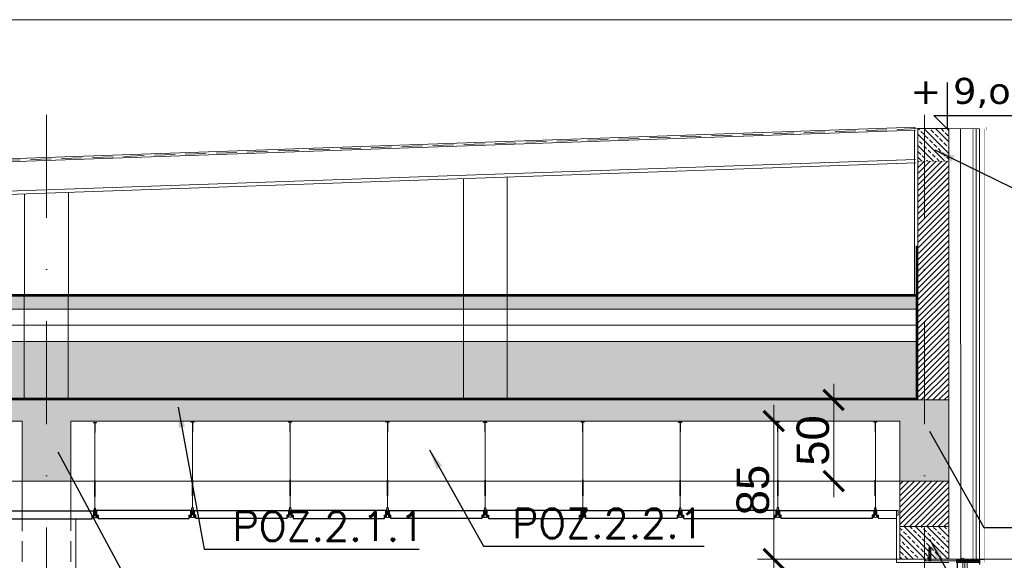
# Model space of a CAD drawing. Extents: x 4615668 to 9294084, y 5325188 to 10688993.
# Tile 298 of 656: x 4638927 to 4639533, y 5327784 to 5328117. Entities that reach past the tile are written whole.
import ezdxf
from ezdxf.lldxf.tags import DXFTag

# ---------------------------------------------------------------- set-up
doc = ezdxf.new("R2010")
doc.units = 0
doc.header["$MEASUREMENT"] = 0
for name, pattern in [('1', [0]), ('ACAD_DOTTED', [0.5, 0.25, -0.25]), ('ACAD_ISO03W100', [30, 12, -18]), ('DASHDOT', [25.4, 12.7, -6.35, 0, -6.35]), ('DASHED', [19.05, 12.7, -6.35]), ('HIDDEN', [0.375, 0.25, -0.125])]:
    doc.linetypes.add(name, pattern=pattern)
for name, color, linetype, lineweight in [('.kotwy', 6, 'Continuous', 5), ('00_przerywana', 10, 'ACAD_ISO03W100', 5), ('A_widok', 8, 'Continuous', 0), ('A_wymiary', 152, 'Continuous', 5), ('ATH 2-0', 40, 'Continuous', 5), ('ATH 3-0', 102, 'Continuous', 5), ('ATH Al', 5, 'Continuous', 5), ('ATH Axis', 102, 'DASHDOT', 5), ('ATH Hidden', 102, 'HIDDEN', 5), ('hatch', 253, 'Continuous', 0), ('K-OPISY', 252, 'Continuous', 15), ('ocieplenie', 214, 'Continuous', 13), ('Osie', 175, 'DASHDOT', 9), ('sciany - mur', 1, 'Continuous', 30), ('szkic', 9, '1', 5), ('tynk', 252, 'Continuous', 5), ('wieszaki suf.p.', 253, 'Continuous', 5)]:
    doc.layers.add(name, color=color, linetype=linetype, lineweight=lineweight)
for name, color, linetype in [('_', 7, 'Continuous'), ('CrossSectionsProfils', 7, 'Continuous'), ('DIM', 7, 'Continuous'), ('K_WIDOK', 8, 'Continuous'), ('sciany', 1, 'Continuous'), ('strop podw.', 3, 'Continuous'), ('sufit_pod', 90, 'Continuous')]:
    doc.layers.add(name, color=color, linetype=linetype)
doc.styles.add('Arial Narrow 20', font='arial.ttf', dxfattribs={"height": 20})
doc.styles.add('janusz', font='txt', dxfattribs={"height": 10})
doc.styles.add('Simplex', font='simplex.shx')
doc.linetypes.add('BATTING', pattern='A,0.00254,-2.54,[134,ltypeshp.shx,S=2.54,R=0,X=-2.54,Y=0],-5.08,[134,ltypeshp.shx,S=2.54,R=180,X=2.54,Y=0],-2.54', length=10.16254)
tags = doc.linetypes.add('DASH', pattern=[15, 10, -5]).pattern_tags.tags
tags[6:7] = [DXFTag(74, 4), DXFTag(75, 0), DXFTag(340, '0'), DXFTag(46, 0.0), DXFTag(50, 0.0), DXFTag(44, 0.0), DXFTag(45, 0.0)]
tags[4:5] = [DXFTag(74, 4), DXFTag(75, 0), DXFTag(340, '0'), DXFTag(46, 0.0), DXFTag(50, 0.0), DXFTag(44, 0.0), DXFTag(45, 0.0)]
doc.dimstyles.new('1do100 ok', dxfattribs={"dimscale": 0.5, "dimtxt": 12, "dimasz": 25, "dimexe": 20, "dimexo": 0, "dimgap": 5, "dimtad": 1, "dimdec": 0, "dimzin": 9, "dimtxsty": 'Arial Narrow 20', "dimblk": 'ARCHTICK', "dimcen": 3, "dimdle": 20, "dimclrd": 256, "dimclre": 256, "dimclrt": 256, "dimadec": 0, "dimazin": 2, "dimtfac": 1, "dimtdec": 0, "dimtix": 1, "dimtmove": 2, "dimatfit": 3, "dimldrblk": 'NONE', "dimfxl": 0, "dimtvp": 1, "dimtolj": 1, "dimtzin": 0, "dimlwd": 5, "dimlwe": 5, "dimarcsym": 0})
doc.dimstyles.new('1do50', dxfattribs={"dimscale": 5, "dimtxt": 2.5, "dimasz": 2.5, "dimexe": 2.5, "dimexo": 0.5, "dimgap": 1, "dimtad": 1, "dimdec": 1, "dimrnd": 0.5, "dimzin": 12, "dimdsep": 46, "dimtxsty": 'Simplex', "dimblk": 'OBLIQUE', "dimcen": 0.5, "dimdle": 2.5, "dimclrd": 256, "dimclre": 256, "dimclrt": 256, "dimadec": 1, "dimazin": 3, "dimtfac": 1, "dimtdec": 1, "dimtix": 1, "dimtmove": 0, "dimatfit": 3, "dimfxl": 0, "dimtolj": 1, "dimtzin": 0, "dimarcsym": 0})
pattern_1 = [(45, (-17043.35, -5502.5394), (-1.767766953, 1.767766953), [])]
pattern_2 = [(135, (-16483.3524, -5502.49), (-3.535533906, -3.535533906), []), (135, (-16483.3524, -5498.9546), (-3.535533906, -3.535533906), [2.5, -1.25])]

# ---------------------------------------------------------------- blocks, each defined once
blk = doc.blocks.new('hhhthty')
at = {"layer": '.kotwy'}
for points in [[(4665109.1, 5319569.8), (4665109.1, 5319579.8), (4665364.9, 5319579.8), (4665364.9, 5319569.8)], [(4665304.3, 5319369.8), (4665352.6, 5319369.8), (4665352.6, 5319569.8), (4665366.9, 5319569.8), (4665366.9, 5319569.8), (4665304.3, 5319569.8)], [(4665306.5, 5319369.8), (4665339.6, 5319369.8), (4665339.6, 5319569.8), (4665306.5, 5319569.8)], [(4665352.6, 5319569.8), (4665366.9, 5319569.8), (4665366.9, 5319369.8), (4665352.6, 5319369.8)]]:
    blk.add_lwpolyline(points, close=True, dxfattribs=at)
at = {"layer": '00_przerywana', "ltscale": 0.1}
for points in [[(4665310.3, 5319413.6), (4665310.3, 5319418.6), (4665310.5, 5319418.8), (4665310.3, 5319419.1), (4665310.3, 5319424, 0.414214), (4665309.3, 5319425), (4665306.8, 5319425), (4665306.8, 5319424.3, -0.414214), (4665306.5, 5319424), (4665304.6, 5319424, -0.414214), (4665304.3, 5319424.3), (4665304.3, 5319439.4, -0.965698), (4665306.3, 5319439.5), (4665306.8, 5319432.3, 0.393916), (4665307.3, 5319431.8), (4665323.2, 5319431.8, -0.414214), (4665324.2, 5319430.8), (4665324.2, 5319424.6, -0.267949), (4665324.1, 5319424.5, 0.767327), (4665324.2, 5319424.1), (4665327, 5319424.1), (4665327.1, 5319424.5, -0.466308), (4665327.5, 5319424.7), (4665329, 5319423.8), (4665329.5, 5319423.8, -0.414214), (4665329.7, 5319423.6), (4665329.7, 5319423, -0.349216), (4665329.3, 5319422.5), (4665322.5, 5319421, -0.056784), (4665322.1, 5319420.9), (4665317.3, 5319420.9, -0.267949), (4665316.9, 5319421.2), (4665316.3, 5319422.2, -0.57735), (4665316.8, 5319422.9), (4665320.2, 5319422.9, 0.414214), (4665321.7, 5319424.4), (4665321.7, 5319428.8, 0.399552), (4665321.2, 5319429.3), (4665307.3, 5319430, 0.429029), (4665306.8, 5319429.5), (4665306.8, 5319428, 0.414214), (4665307.3, 5319427.5), (4665309.3, 5319427.5, -0.414214), (4665312.8, 5319424), (4665312.8, 5319413.6, -0.414214), (4665309.3, 5319410.1), (4665307.3, 5319410.1, 0.414214), (4665306.8, 5319409.6), (4665306.8, 5319408.1, 0.429029), (4665307.3, 5319407.6), (4665321.2, 5319408.3, 0.399552), (4665321.7, 5319408.8), (4665321.7, 5319413.2, 0.414214), (4665320.2, 5319414.7), (4665316.8, 5319414.7, -0.57735), (4665316.3, 5319415.5), (4665316.9, 5319416.5, -0.267949), (4665317.3, 5319416.7), (4665322.1, 5319416.7, -0.056784), (4665322.5, 5319416.7), (4665329.3, 5319415.1, -0.349216), (4665329.7, 5319414.6), (4665329.7, 5319414, -0.414214), (4665329.5, 5319413.8), (4665329, 5319413.8), (4665327.5, 5319412.9, -0.466308), (4665327.1, 5319413.1), (4665327, 5319413.5), (4665324.2, 5319413.5, 0.767327), (4665324.1, 5319413.1, -0.267949), (4665324.2, 5319413), (4665324.2, 5319406.8, -0.414214), (4665323.2, 5319405.8), (4665307.3, 5319405.8, 0.393916), (4665306.8, 5319405.3), (4665306.3, 5319398.1, -0.965698), (4665304.3, 5319398.2), (4665304.3, 5319413.3, -0.414214), (4665304.6, 5319413.6), (4665306.5, 5319413.6, -0.414214), (4665306.8, 5319413.3), (4665306.8, 5319412.6), (4665309.3, 5319412.6, 0.414214)], [(4665326.7, 5319413.3), (4665326.7, 5319408.8, 0.414214), (4665327.2, 5319408.3), (4665329.7, 5319408.3, 0.414214), (4665330.2, 5319408.8), (4665330.2, 5319428.8, 0.414214), (4665329.7, 5319429.3), (4665327.2, 5319429.3, 0.414214), (4665326.7, 5319428.8), (4665326.7, 5319424.3, -0.414214), (4665326.4, 5319424), (4665324.5, 5319424, -0.414214), (4665324.2, 5319424.3), (4665324.2, 5319440, -0.968288), (4665326.2, 5319440.1), (4665326.7, 5319432.3, 0.395463), (4665327.2, 5319431.8), (4665339.1, 5319431.8, 0.414214), (4665339.6, 5319432.3), (4665339.6, 5319435.8, -0.228878), (4665342, 5319440.9, -0.169286), (4665342.3, 5319441), (4665342.8, 5319441, -0.267949), (4665343.2, 5319440.7), (4665344, 5319439.4, -0.347025), (4665343.8, 5319438.2, 2.509846), (4665348.3, 5319438.2, -0.347025), (4665348.2, 5319439.4), (4665348.9, 5319440.7, -0.267949), (4665349.4, 5319441), (4665349.8, 5319441, -0.169286), (4665350.1, 5319440.9, -0.228878), (4665352.6, 5319435.8), (4665352.6, 5319432.3, 0.414214), (4665353.1, 5319431.8), (4665357, 5319431.8), (4665357.3, 5319431.5), (4665357.5, 5319431.8), (4665365.6, 5319431.8, -1), (4665365.6, 5319429.3), (4665365.2, 5319429.3, 0.414214), (4665364.9, 5319429), (4665364.9, 5319408.6, 0.414214), (4665365.2, 5319408.3), (4665365.6, 5319408.3, -1), (4665365.6, 5319405.8), (4665357.5, 5319405.8), (4665357.3, 5319406), (4665357, 5319405.8), (4665353.1, 5319405.8, 0.414214), (4665352.6, 5319405.3), (4665352.6, 5319401.8, -0.228878), (4665350.1, 5319396.7, -0.169286), (4665349.8, 5319396.6), (4665349.4, 5319396.6, -0.267949), (4665348.9, 5319396.8), (4665348.2, 5319398.2, -0.347025), (4665348.3, 5319399.4, 2.509846), (4665343.8, 5319399.4, -0.347025), (4665344, 5319398.2), (4665343.2, 5319396.8, -0.267949), (4665342.8, 5319396.6), (4665342.3, 5319396.6, -0.169286), (4665342, 5319396.7, -0.228878), (4665339.6, 5319401.8), (4665339.6, 5319405.3, 0.414214), (4665339.1, 5319405.8), (4665327.2, 5319405.8, 0.395463), (4665326.7, 5319405.3), (4665326.2, 5319397.5, -0.968288), (4665324.2, 5319397.6), (4665324.2, 5319413.3, -0.414214), (4665324.5, 5319413.6), (4665326.4, 5319413.6, -0.414214)], [(4665334.4, 5319429), (4665334.4, 5319427.5, 0.414214), (4665334.9, 5319427), (4665335.9, 5319427, 0.414214), (4665336.4, 5319427.5), (4665336.4, 5319429.1, -0.414214), (4665336.6, 5319429.3), (4665362.2, 5319429.3, -0.414214), (4665362.4, 5319429.1), (4665362.4, 5319408.5, -0.414214), (4665362.2, 5319408.3), (4665336.6, 5319408.3, -0.414214), (4665336.4, 5319408.5), (4665336.4, 5319410.3, 0.414214), (4665335.9, 5319410.8), (4665334.9, 5319410.8, 0.414214), (4665334.4, 5319410.3), (4665334.4, 5319408.6, -0.414214), (4665334.1, 5319408.3), (4665333, 5319408.3, -0.414214), (4665332.7, 5319408.6), (4665332.7, 5319429, -0.414214), (4665333, 5319429.3), (4665334.1, 5319429.3, -0.414214)]]:
    blk.add_lwpolyline(points, format="xyb", close=True, dxfattribs=at)
blk = doc.blocks.new('*U5294')
at = {"color": 0, "linetype": 'ByBlock', "lineweight": -2}
blk.add_lwpolyline([(-4, 0), (83.2, 0)], dxfattribs=at)
blk = doc.blocks.new('*U5293')
at = {"color": 0, "linetype": 'ByBlock', "lineweight": -2}
for p, q in [((-9.2, -5.9), (-9.2, 5.8)), ((0, 5.8), (0, -5.9)), ((1, 5.8), (1, -5.9)), ((25.8, 5.7), (20.5, 5.7)), ((20.5, 5.7), (25.8, 5.7)), ((25.9, 5.2), (20.5, 5.2)), ((20.5, 3.6), (24.9, 3.6)), ((25.5, 0.6), (20.5, 0.6)), ((20.5, 0.1), (25.6, 0.1)), ((25.9, 5.8), (24.9, 5.8)), ((25.5, -0.6), (25.5, 0.6)), ((25.9, 4.8), (25.6, 4.8)), ((25.6, 1.5), (30.4, 1.5)), ((25.6, 1.5), (25.6, 1.4)), ((26, 5.3), (25.9, 5.2)), ((25.9, 5.2), (25.9, 4.8)), ((26, 5.7), (34.2, 5.7)), ((26.5, 5.2), (28.4, 5.2)), ((34, 5), (28.4, 5)), ((30.4, 1.4), (30.4, -1.4)), ((60, 5.9), (60, 5.4)), ((60, 5.2), (60, -5.2)), ((60, 5.2), (60, -5.2)), ((61.5, 5.9), (61.5, -5.9)), ((61.5, -5), (61.5, 5)), ((67, -6), (67, 6)), ((69.4, 6), (69.4, -6)), ((25.6, -0.1), (20.5, -0.1)), ((20.5, -3.6), (24.9, -3.6)), ((25.9, -5.2), (20.5, -5.2)), ((25.8, -5.7), (20.5, -5.7)), ((20.5, -5.7), (25.8, -5.7)), ((24.9, -5.8), (25.9, -5.8)), ((25.6, -1.5), (25.6, -1.4)), ((25.6, -1.5), (30.4, -1.5)), ((25.9, -4.8), (25.9, -5.2)), ((26, -5.3), (25.9, -5.2)), ((26, -5.7), (34.2, -5.7)), ((26.5, -5.2), (28.4, -5.2)), ((34, -5), (28.4, -5)), ((30.4, -1.4), (30.4, -1.4)), ((40.3, -5.9), (33.4, -5.9)), ((60, -5.4), (60, -5.9))]:
    blk.add_line(p, q, dxfattribs=at)
blk.add_lwpolyline([(61.5, 5), (61.5, 5.9), (61.5, 5.9), (60, 5.2), (55.7, 5.2), (55.7, 5.4), (60, 5.4), (60, 5.9, 0.41428), (60, 5.9), (33.4, 5.9), (32.9, 5.9), (24.9, 5.9), (24.9, 5.8), (20.5, 5.8), (20.5, 5.8), (-9.2, 5.8), (-9.2, -5.9), (20.5, -5.9), (20.5, -5.8), (24.9, -5.8), (24.9, -5.9), (32.9, -5.9), (33.4, -5.9), (60, -5.9, 0.41428), (60, -5.9), (60, -5.4), (55.7, -5.4), (55.7, -5.2), (60, -5.2), (61.5, -5.9), (61.5, -5.9), (61.5, -5), (63.8, -5.6), (67, -6), (69.4, -6), (70, -5.4), (70, 5.4), (69.4, 6), (67, 6), (63.8, 5.6)], format="xyb", close=True, dxfattribs=at)
for points in [[(2.8, 1.1, 0.426423), (10.8, 0, 0.426423), (2.8, -1.2, 0.426423)], [(25.6, 0.3, 0.39899), (25.5, 0.5), (20.5, 0.5)], [(20.5, 0.4), (25.5, 0.4, -0.3994), (25.6, 0.3, -0.3994)], [(32.9, 5.9, -0.092971), (34.2, 5.7), (34, 5, -0.505441), (34.2, 4.3, -0.219805), (30.6, 2.5, 0.415953), (30.4, 2.3), (30.4, 1.4), (25.6, 1.4), (25.6, -1.4), (30.4, -1.4)], [(26.3, 5.2, -0.483463), (26.3, 5.2, -0.128361), (26.2, 5.2, -0.192842), (25.8, 5.6, -0.093005), (25.8, 5.7, -0.493116), (25.9, 5.8, -0.178245), (26.1, 5.7, -0.13233), (26.3, 5.3, 0.012311), (26.3, 5.2, -0.177222), (26.3, 5.1, -0.18332), (25.9, 5), (25.6, 5), (25.6, 4.3), (34.2, 4.3)], [(25.6, 4.3), (28.4, 5.2, 0.029858), (26.1, 5.7, 0.029858)], [(25.9, 4.8, 0.176131), (26.4, 4.9, 0.217997), (26.5, 5.1), (26.5, 5.2, 0.276993), (26.3, 5.3, 0.276993)], [(55.7, 5.2, -0.596676), (52.2, 5.2), (43.1, 5.2, -0.40497), (39.7, 4.6, -0.262062), (39.3, 5.2, -0.313147), (39.7, 5.7, -0.12853), (43, 5.4), (52.3, 5.4, -0.247811), (55.7, 5.4, -0.247811)], [(25.6, -0.3, -0.3994), (25.5, -0.4), (20.5, -0.4)], [(20.5, -0.6), (25.5, -0.6, 0.217914), (25.6, -0.3, -0.39899), (25.5, -0.5), (20.5, -0.5)], [(26.1, -5.7, 0.13233), (26.3, -5.3, -0.012311), (26.3, -5.2, 0.483463), (26.3, -5.2, 0.128361), (26.2, -5.2, 0.192842), (25.8, -5.6, 0.093005), (25.8, -5.7, 0.493116), (25.9, -5.8, 0.178245), (26.1, -5.7, 0.029858), (28.4, -5.2), (25.6, -4.3)], [(34.2, -4.3), (25.6, -4.3), (25.6, -5), (25.9, -5, -0.18332), (26.3, -5.1, -0.177222), (26.3, -5.2, -0.177222)], [(26.3, -5.3, 0.276993), (26.5, -5.2), (26.5, -5.1, 0.217997), (26.4, -4.9, 0.176131), (25.9, -4.8), (25.6, -4.8)], [(30.4, -1.4), (30.4, -2.3, 0.415953), (30.6, -2.5, -0.219805), (34.2, -4.3, -0.505441), (34, -5), (34.2, -5.7, -0.092971), (32.9, -5.9, -0.092971)], [(55.7, -5.2, 0.596676), (52.2, -5.2), (43.1, -5.2, 0.40497), (39.7, -4.6, 0.262062), (39.3, -5.2, 0.313147), (39.7, -5.7, 0.12853), (43, -5.4), (52.3, -5.4, 0.247811), (55.7, -5.4, 0.247811)]]:
    blk.add_lwpolyline(points, format="xyb", dxfattribs=at)
for points in [[(20.5, -5.8), (20.5, 5.8)], [(20.5, 1.7), (24.9, 1.7), (24.9, 4.3), (20.5, 4.3)], [(26.8, 4.3), (28.4, 4.7), (28.4, 5.2)], [(20.5, -4.3), (24.9, -4.3), (24.9, -1.7), (20.5, -1.7)], [(28.4, -5.2), (28.4, -4.7), (26.8, -4.3)]]:
    blk.add_lwpolyline(points, dxfattribs=at)
blk.add_circle((8.8, -0.5), 0.2, dxfattribs=at)
for centre, radius, start, end in [((25.3, 0.3), 0.378, 4.26822, 53.44171), ((26.5, 5.3), 0.131, 184.19751, 278.26316), ((26.5, 5.2), 0.142, 188.82985, 273.56314), ((26.5, -5.2), 0.142, 86.43685, 171.17013), ((26.5, -5.3), 0.131, 81.73684, 175.8025)]:
    blk.add_arc(centre, radius, start, end, dxfattribs=at)
at = {"layer": 'ATH Axis'}
blk.add_blockref('*U5294', (-9.2, 0), dxfattribs=at)
blk = doc.blocks.new('*U5296')
at = {"color": 0, "linetype": 'ByBlock', "lineweight": -2}
blk.add_lwpolyline([(-4.25, 0), (89.25, 0)], dxfattribs=at)
blk = doc.blocks.new('*U5295')
at = {"color": 0, "linetype": 'ByBlock', "lineweight": -2}
for points in [[(4.4, 4), (0.4, 8), (0, 8), (0, -8), (0.4, -8), (4.4, -4)], [(0.4, 8), (0.4, -8)], [(63, 4), (63, -4)], [(84.2, 4), (84.2, -4)]]:
    blk.add_lwpolyline(points, dxfattribs=at)
blk.add_lwpolyline([(4.4, 4, 0.198912), (4.8, 3.9), (59.9, 3.9), (63, 4), (84.2, 4), (85, 3.2), (85, -3.2), (84.2, -4), (63, -4), (59.9, -3.9), (4.8, -3.9, 0.198912), (4.4, -4)], format="xyb", dxfattribs=at)
at = {"layer": 'ATH 3-0'}
for points in [[(59.9, 3.9), (63, 3.2)], [(63, 3.2), (85, 3.2)], [(59.9, -3.9), (63, -3.2)], [(63, -3.2), (85, -3.2)]]:
    blk.add_lwpolyline(points, dxfattribs=at)
at = {"layer": 'ATH Hidden'}
for points in [[(0, 2.9), (4, 2.9), (5.7, 0), (4, -2.9), (0, -2.9)], [(0, 1.4), (4, 1.4)], [(0, -1.4), (4, -1.4)]]:
    blk.add_lwpolyline(points, dxfattribs=at)
blk.add_lwpolyline([(4, 2.9, -0.309401), (4, 1.4, -0.154701), (4, -1.4, -0.309401), (4, -2.9)], format="xyb", dxfattribs=at)
at = {"layer": 'ATH Axis'}
blk.add_blockref('*U5296', (0, 0), dxfattribs=at)
blk = doc.blocks.new('*U5315')
at = {"color": 0, "linetype": 'ByBlock', "lineweight": -2, "transparency": 16777216}
blk.add_lwpolyline([(0, 0), (142.2, 0, 0.000175), (142.2, 20), (0, 20)], format="xyb", close=True, dxfattribs=at)
at = {"layer": 'ATH 3-0'}
blk.add_lwpolyline([(0, 0), (4, 20), (8, 0), (12, 20), (16, 0), (20, 20), (24, 0), (28, 20), (32, 0), (36, 20), (40, 0), (44, 20), (48, 0), (52, 20), (56, 0), (60, 20), (64, 0), (68, 20), (72, 0), (76, 20), (80, 0), (84, 20), (88, 0), (92, 20), (96, 0), (100, 20), (104, 0), (108, 20), (112, 0), (116, 20), (120, 0), (124, 20), (128, 0), (132, 20), (136, 0), (140, 20), (142.2, 8.8)], dxfattribs=at)
blk = doc.blocks.new('*U5316')
at = {"color": 0, "linetype": 'ByBlock', "lineweight": -2, "transparency": 16777216}
blk.add_lwpolyline([(0, 0), (-22, 0, 0.414214), (-25, -3), (-25, -30), (-23, -30), (-23, -3, -0.414214), (-22, -2), (0, -2)], format="xyb", close=True, dxfattribs=at)
blk = doc.blocks.new('G$CF6DD062E')
at = {"layer": '00_przerywana', "ltscale": 3}
blk.add_line((786, 6985.4), (910.1, 6985.3), dxfattribs=at)
at = {"layer": 'szkic', "linetype": 'ACAD_DOTTED', "ltscale": 10}
blk.add_lwpolyline([(600.1, 6995.3), (587.6, 6995.3), (587.6, 6985.3), (600.1, 6985.3)], close=True, dxfattribs=at)
blk.add_lwpolyline([(812.2, 6985.4), (794.7, 6985.4), (799.2, 6990.9), (799.2, 6985.4), (807.7, 6985.4), (807.7, 6990.9), (812.2, 6985.4)], dxfattribs=at)
at = {"layer": 'ATH 2-0', "rotation": 89.99999999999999}
for name, p in [('*U5295', (599.6, 6975.1)), ('*U5293', (599.6, 6984.3))]:
    blk.add_blockref(name, p, dxfattribs=at)
at = {"layer": 'ATH 3-0'}
blk.add_blockref('*U5315', (763.9, 6965.3), dxfattribs=at)
at = {"layer": 'ATH Al'}
blk.add_blockref('*U5316', (931.2, 6985.2), dxfattribs=at)
at = {"layer": 'CrossSectionsProfils'}
blk.add_blockref('hhhthty', (-4664536.9, -5312594.4), dxfattribs=at)
blk = doc.blocks.new('Z$W@#40D3745B')
at = {"layer": '_', "lineweight": 25, "ltscale": 4}
for p, q in [((8.12, 28.38), (8.12, 0)), ((8.12, 0), (0, 8.13)), ((0, 8.13), (60.82, 8.13))]:
    blk.add_line(p, q, dxfattribs=at)
blk = doc.blocks.new('G$C599E6A1A')
at = {"layer": 'wieszaki suf.p.'}
for p, q in [((1.46, 6.08), (1.45, 54.57)), ((1.46, 14.07), (1.46, 6.08))]:
    blk.add_line(p, q, dxfattribs=at)
at = {"layer": 'wieszaki suf.p.', "linetype": 'Continuous'}
for p, q in [((1.27, 13.27), (1.27, 22.99)), ((1.67, 13.27), (1.67, 22.99))]:
    blk.add_line(p, q, dxfattribs=at)
at = {"layer": 'wieszaki suf.p.'}
blk.add_lwpolyline([(1.35, 52.72), (1.55, 52.72), (1.55, 58.52), (2.45, 58.52), (2.45, 58.72), (0.45, 58.72), (0.45, 58.52), (1.35, 58.52)], close=True, dxfattribs=at)
for points in [[(1.84, 5.16), (1.84, 5.91, 0.440677), (1.09, 5.91), (1.09, 2.91, 0.309747), (1.84, 2.91)], [(2.07, 5.16), (1.84, 5.16), (1.84, 2.91, -0.309747), (1.09, 2.91), (1.09, 5.16), (0.86, 5.16), (0.86, 1.37, -0.050199), (0.82, 0.88, -0.462729), (0.52, 0.81), (0.17, 1.11, 0.591447), (0, 1.04), (0, 0.14, 0.336476), (0.14, 0), (0.42, 0), (0.42, 0.2), (1.08, 0.2), (1.08, 0), (1.85, 0), (1.85, 0.2), (2.51, 0.2), (2.51, 0), (2.79, 0, 0.336476), (2.92, 0.14), (2.92, 1.04, 0.591447), (2.76, 1.11), (2.41, 0.81, -0.462729), (2.1, 0.88, -0.050199), (2.07, 1.37)]]:
    blk.add_lwpolyline(points, format="xyb", close=True, dxfattribs=at)
blk = doc.blocks.new('A$C604A1FD6')
at = {"color": 0, "ltscale": 60}
for p, q in [((0, 5), (0, 2)), ((1, 5), (1, 2)), ((60, 5), (60, 2))]:
    blk.add_line(p, q, dxfattribs=at)
blk.add_lwpolyline([(58, 2), (58, 0), (2, 0), (2, 2), (1, 2), (1, 5), (59, 5), (59, 2)], close=True, dxfattribs=at)
blk = doc.blocks.new('_Oblique')
at = {"color": 0, "linetype": 'ByBlock', "lineweight": -2}
blk.add_line((-0.5, -0.5), (0.5, 0.5), dxfattribs=at)
blk = doc.blocks.new('_ArchTick')
at = {"color": 0, "linetype": 'ByBlock', "const_width": 0.15}
blk.add_lwpolyline([(-0.5, -0.5), (0.5, 0.5)], dxfattribs=at)
blk = doc.blocks.new('*D5680')
at = {"layer": 'Defpoints', "color": 0}
for p in [(4639391.13, 5327784.97), (4639468.78, 5327784.97), (4639466.78, 5327509.97)]:
    blk.add_point(p, dxfattribs=at)
at = {"layer": 'DIM', "lineweight": 5, "ltscale": 40}
for p, q in [((4639391.13, 5327499.97), (4639391.13, 5327794.97)), ((4639468.78, 5327784.97), (4639381.13, 5327784.97)), ((4639466.78, 5327509.97), (4639381.13, 5327509.97))]:
    blk.add_line(p, q, dxfattribs=at)
at = {"layer": 'DIM', "linetype": 'ByBlock', "lineweight": 5, "xscale": 12.5, "yscale": 12.5, "zscale": 12.5}
for p, rotation in [((4639391.13, 5327784.97), 90), ((4639391.13, 5327509.97), 270)]:
    blk.add_blockref('_ArchTick', p, dxfattribs=dict(at, rotation=rotation))
at = {"layer": 'DIM', "lineweight": 0, "ltscale": 40, "insert": (4639378.42, 5327647.47), "char_height": 20, "attachment_point": 5, "rotation": 90, "style": 'Arial Narrow 20'}
blk.add_mtext('\\A1;275', dxfattribs=at)
blk = doc.blocks.new('_None')
blk = doc.blocks.new('*D5681')
at = {"layer": 'Defpoints', "color": 0}
for p in [(4639391.13, 5327869.98), (4639468.79, 5327869.98), (4639468.79, 5327784.97)]:
    blk.add_point(p, dxfattribs=at)
at = {"layer": 'DIM', "lineweight": 5, "ltscale": 40}
for p, q in [((4639391.13, 5327774.97), (4639391.13, 5327879.98)), ((4639468.79, 5327869.98), (4639381.13, 5327869.98)), ((4639468.79, 5327784.97), (4639381.13, 5327784.97))]:
    blk.add_line(p, q, dxfattribs=at)
at = {"layer": 'DIM', "linetype": 'ByBlock', "lineweight": 5, "xscale": 12.5, "yscale": 12.5, "zscale": 12.5}
for p, rotation in [((4639391.13, 5327869.98), 90), ((4639391.13, 5327784.97), 270)]:
    blk.add_blockref('_ArchTick', p, dxfattribs=dict(at, rotation=rotation))
at = {"layer": 'DIM', "lineweight": 0, "ltscale": 40, "insert": (4639378.42, 5327827.47), "char_height": 20, "attachment_point": 5, "rotation": 90, "style": 'Arial Narrow 20'}
blk.add_mtext('\\A1;85', dxfattribs=at)
blk = doc.blocks.new('*D5682')
at = {"layer": 'Defpoints', "color": 0}
for p in [(4639428.06, 5327882.98), (4639468.81, 5327882.98), (4639468.81, 5327833)]:
    blk.add_point(p, dxfattribs=at)
at = {"layer": 'DIM', "lineweight": 5, "ltscale": 40}
for p, q in [((4639428.06, 5327823), (4639428.06, 5327892.98)), ((4639468.81, 5327882.98), (4639418.06, 5327882.98)), ((4639468.81, 5327833), (4639418.06, 5327833))]:
    blk.add_line(p, q, dxfattribs=at)
at = {"layer": 'DIM', "linetype": 'ByBlock', "lineweight": 5, "xscale": 12.5, "yscale": 12.5, "zscale": 12.5}
for p, rotation in [((4639428.06, 5327882.98), 90), ((4639428.06, 5327833), 270)]:
    blk.add_blockref('_ArchTick', p, dxfattribs=dict(at, rotation=rotation))
at = {"layer": 'DIM', "lineweight": 0, "ltscale": 40, "insert": (4639415.34, 5327857.99), "char_height": 20, "attachment_point": 5, "rotation": 90, "style": 'Arial Narrow 20'}
blk.add_mtext('\\A1;50', dxfattribs=at)
blk = doc.blocks.new('*D5685')
at = {"layer": 'Defpoints', "color": 0}
for p in [(4639513.78, 5327784.97), (4639627.7, 5327784.97), (4639498.78, 5327149.97)]:
    blk.add_point(p, dxfattribs=at)
at = {"layer": 'DIM', "lineweight": 5, "ltscale": 40}
for p, q in [((4639627.7, 5327139.97), (4639627.7, 5327794.97)), ((4639513.78, 5327784.97), (4639637.7, 5327784.97)), ((4639498.78, 5327149.97), (4639637.7, 5327149.97))]:
    blk.add_line(p, q, dxfattribs=at)
at = {"layer": 'DIM', "linetype": 'ByBlock', "lineweight": 5, "xscale": 12.5, "yscale": 12.5, "zscale": 12.5}
for p, rotation in [((4639627.7, 5327784.97), 90), ((4639627.7, 5327149.97), 270)]:
    blk.add_blockref('_ArchTick', p, dxfattribs=dict(at, rotation=rotation))
at = {"layer": 'DIM', "lineweight": 0, "ltscale": 40, "insert": (4639614.98, 5327467.47), "char_height": 20, "attachment_point": 5, "rotation": 90, "style": 'Arial Narrow 20'}
blk.add_mtext('\\A1;635', dxfattribs=at)

msp = doc.modelspace()

# ---------------------------------------------------------------- hatches: boundary and pattern name
at = {"layer": 'hatch', "lineweight": 0, "ltscale": 40, "transparency": 33554687}
h = msp.add_hatch(dxfattribs=at)
h.set_pattern_fill('ANSI31', color=256, scale=20)
h.set_pattern_definition(pattern_1)
h.paths.add_polyline_path([(4639497.862, 5328049.986), (4639497.862, 5328049.967), (4639497.844, 5328049.986), (4639497.862, 5328049.986)], is_closed=False)
h.paths.add_polyline_path([(4639483.813, 5327882.978), (4639483.813, 5328029.988), (4639498.783, 5328029.988), (4639498.783, 5327882.978)])
h.paths.add_polyline_path([(4639483.813, 5327882.978), (4639479.783, 5327882.978), (4639479.783, 5328029.988), (4639483.813, 5328029.988)])
h.paths.add_polyline_path([(4639483.813, 5327832.967), (4639468.783, 5327832.967), (4639468.788, 5327784.968), (4639468.788, 5327804.968), (4639483.813, 5327804.968)])
h.paths.add_polyline_path([(4639483.813, 5327804.968), (4639498.788, 5327804.968), (4639498.788, 5327882.978), (4639483.813, 5327882.978), (4639483.813, 5327832.967)])
h.paths.add_polyline_path([(4639498.788, 5327882.978), (4639483.813, 5327882.978), (4639483.813, 5327804.968), (4639498.788, 5327804.968)])
h = msp.add_hatch(dxfattribs=at)
h.set_pattern_fill('ANSI33', color=256, scale=20, angle=90)
h.set_pattern_definition([(135, (-13030.8113, -5473.405), (-3.535533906, -3.535533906), []), (135, (-13030.8113, -5469.8697), (-3.535533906, -3.535533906), [2.5, -1.25])])
h.paths.add_polyline_path([(4639494.783, 5328029.988), (4639494.783, 5328050.002), (4639479.783, 5328050.002), (4639479.783, 5328029.988), (4639494.783, 5328029.988)], is_closed=False)
h.paths.add_polyline_path([(4639494.783, 5328050.002), (4639494.783, 5328029.988), (4639498.783, 5328029.988), (4639498.783, 5328050.002), (4639494.783, 5328050.002)], is_closed=False)
h = msp.add_hatch(dxfattribs=at)
h.set_pattern_fill('ANSI36', color=256, scale=20, angle=90)
h.set_pattern_definition([(135, (-17043.35, -5502.5394), (-4.8613591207, 1.3258252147), [6.25, -1.25, 0, -1.25])])
h.paths.add_polyline_path([(4637808.783, 5327938.911), (4638963.783, 5327938.911), (4638963.783, 5327946.916), (4637808.783, 5327946.916), (4637808.783, 5327938.911)], is_closed=False)
h.paths.add_polyline_path([(4638963.783, 5327946.916), (4638963.783, 5327938.911), (4639478.783, 5327938.911), (4639478.783, 5327946.916), (4638963.783, 5327946.916)], is_closed=False)
at = {"layer": 'hatch', "lineweight": 0, "ltscale": 40}
h = msp.add_hatch(dxfattribs=at)
h.set_pattern_fill('AR-CONC', color=256)
h.set_pattern_definition([(50, (-11669.256, -5532.6), (7.172601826, -0.62752135), [0.75, -8.25]), (355, (-11669.256, -5532.6), (-1.387513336, 7.521921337), [0.6, -6.6]), (100.45144446, (-11668.6584, -5532.6524), (5.785088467, 6.89439991), [0.63740192, -7.01142112]), (46.1842, (-11669.256, -5530.6), (10.672413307, -1.655192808), [1.125, -12.375]), (96.63563549, (-11668.367, -5530.738), (9.346619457, 9.741186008), [0.95610342, -10.5171376]), (351.18416399, (-11669.256, -5530.6), (9.34661945, 9.741186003), [0.9, -9.90000001]), (21, (-11668.256, -5531.1), (5.969070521, -4.0261889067), [0.75, -8.25]), (326, (-11668.256, -5531.1), (2.433153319, 7.2515004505), [0.6, -6.6]), (71.45144474, (-11667.7586, -5531.436), (8.402223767, 3.225311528), [0.6374019, -7.01142112]), (37.5, (-11669.256, -5532.6001), (0.1215985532, 3.3289385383), [0, -6.52, 0, -6.7, 0, -6.625]), (7.5, (-11669.256, -5532.6), (2.6306953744, 3.9441171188), [0, -3.82, 0, -6.37, 0, -2.525]), (327.5, (-11671.486, -5532.6001), (5.3382243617, -0.2255487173), [0, -2.5, 0, -7.8, 0, -10.35]), (317.5, (-11672.486, -5532.6), (5.8318616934, 1.0010498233), [0, -3.25, 0, -5.18, 0, -7.35])])
h.paths.add_polyline_path([(4637808.783, 5327918.899), (4637808.783, 5327883.978), (4638963.783, 5327883.978), (4638963.783, 5327918.899), (4637808.783, 5327918.899)], is_closed=False)
h.paths.add_polyline_path([(4638963.783, 5327918.899), (4638963.783, 5327883.978), (4639478.783, 5327883.978), (4639478.783, 5327918.899), (4638963.783, 5327918.899)], is_closed=False)
at = {"layer": 'hatch', "lineweight": 0, "ltscale": 40, "transparency": 33554687}
h = msp.add_hatch(dxfattribs=at)
h.set_pattern_fill('ANSI33', color=256, scale=20, angle=90)
h.set_pattern_definition(pattern_2)
h.paths.add_polyline_path([(4638169.323, 5327882.978), (4639498.788, 5327882.978), (4639498.815, 5327832.967), (4639468.811, 5327832.967), (4639468.783, 5327869.978), (4638958.813, 5327869.978), (4638958.813, 5327832.967), (4638928.813, 5327832.967), (4638928.813, 5327869.978), (4638378.783, 5327869.978), (4638378.783, 5327833.009), (4638348.783, 5327833.009), (4638348.783, 5327869.978), (4638188.364, 5327869.978), (4638188.364, 5327863.012), (4638169.323, 5327863.012), (4638169.323, 5327869.978), (4637993.854, 5327869.978), (4637993.854, 5327863.012), (4637974.813, 5327863.012), (4637974.813, 5327869.978), (4637818.783, 5327869.978), (4637818.783, 5327833.009), (4637788.79, 5327833.009), (4637788.808, 5327882.978)])
h = msp.add_hatch(dxfattribs=at)
h.set_pattern_fill('ANSI31', color=256, scale=20)
h.set_pattern_definition(pattern_1)
h.paths.add_polyline_path([(4639498.788, 5327804.968), (4639498.813, 5327832.967), (4639483.813, 5327832.967), (4639483.813, 5327804.968), (4639498.788, 5327804.968)], is_closed=False)
h = msp.add_hatch(dxfattribs=at)
h.set_pattern_fill('ANSI33', color=256, scale=20, angle=90)
h.set_pattern_definition(pattern_2)
h.paths.add_polyline_path([(4639468.788, 5327784.968), (4639498.788, 5327784.968), (4639498.788, 5327804.968), (4639468.788, 5327804.968)])

# ---------------------------------------------------------------- linework, layer by layer
at = {"lineweight": 0, "ltscale": 40}
for p, q in [((4639478.283, 5328050.967), (4637807.783, 5327992.632)), ((4639478.283, 5328049.074), (4637809.279, 5327990.791)), ((4639478.517, 5328028.98), (4637811.513, 5327970.679)), ((4637807.783, 5327947.898), (4639479.783, 5327947.898))]:
    msp.add_line(p, q, dxfattribs=at)
at = {"color": 1, "lineweight": 0, "ltscale": 40}
for p, q in [((4639479.783, 5327882.978), (4639479.783, 5328050.002)), ((4637807.783, 5327946.916), (4639478.783, 5327946.916)), ((4637808.783, 5327938.911), (4639478.783, 5327938.911)), ((4637807.783, 5327918.899), (4639478.783, 5327918.899)), ((4638928.813, 5327832.967), (4638928.826, 5327814.96)), ((4638958.813, 5327832.967), (4638958.813, 5327814.643))]:
    msp.add_line(p, q, dxfattribs=at)
at = {"color": 1, "linetype": 'DASHED', "lineweight": 0}
for p, q in [((4638928.826, 5327814.96), (4638928.826, 5327506.968)), ((4638958.813, 5327814.986), (4638958.813, 5327506.968))]:
    msp.add_line(p, q, dxfattribs=at)
at = {"lineweight": 0, "ltscale": 40, "const_width": 0.1}
msp.add_lwpolyline([(4639477.598, 5328048.967), (4639477.598, 5328050.967), (4639522.283, 5328050.967), (4639522.283, 5328048.967)], dxfattribs=at)
at = {"color": 1, "lineweight": 0, "ltscale": 40}
for points in [[(4639479.783, 5328050.002), (4639498.783, 5328049.985)], [(4639479.783, 5327882.978), (4639479.783, 5327977.898)], [(4638169.323, 5327882.978), (4639498.788, 5327882.978), (4639498.815, 5327832.967), (4639468.811, 5327832.967), (4639468.783, 5327869.978), (4638958.813, 5327869.978), (4638958.813, 5327832.967), (4638928.813, 5327832.967), (4638928.813, 5327869.978), (4638378.783, 5327869.978), (4638378.783, 5327833.009), (4638348.783, 5327833.009), (4638348.783, 5327869.978), (4638188.364, 5327869.978)], [(4639498.783, 5327832.967), (4639498.783, 5327832.967), (4639498.783, 5327832.967), (4639468.783, 5327832.967), (4639468.783, 5327832.967)], [(4639498.788, 5327784.968), (4639468.783, 5327784.968), (4639468.783, 5327814.964)]]:
    msp.add_lwpolyline(points, dxfattribs=at)
for points in [[(4639498.783, 5327882.978), (4639479.783, 5327882.978), (4639479.783, 5328050.002), (4639498.783, 5328050.002)], [(4639468.788, 5327804.968), (4639498.788, 5327804.968), (4639498.813, 5327832.967), (4639468.813, 5327832.967)], [(4639468.788, 5327784.968), (4639498.788, 5327784.968), (4639498.788, 5327804.968), (4639468.788, 5327804.968)]]:
    msp.add_lwpolyline(points, close=True, dxfattribs=at)
at = {"lineweight": 0, "ltscale": 40}
msp.add_lwpolyline([(4637808.783, 5327977.956), (4637808.783, 5327883.978), (4639478.783, 5327883.978), (4639478.783, 5327977.898)], dxfattribs=at)
at = {"layer": 'A_widok', "lineweight": 0, "ltscale": 40}
msp.add_line((4638961.813, 5327809.643), (4638961.813, 5327506.968), dxfattribs=at)
at = {"layer": 'hatch', "linetype": 'BATTING', "lineweight": 0, "ltscale": 0.75}
msp.add_line((4639506.042, 5328049.979), (4639506.329, 5327784.968), dxfattribs=at)
at = {"layer": 'hatch', "linetype": 'BATTING', "lineweight": 0}
msp.add_line((4637808.783, 5327929.041), (4639478.783, 5327929.041), dxfattribs=at)
at = {"layer": 'hatch', "color": 252}
msp.add_lwpolyline([(4637282.377, 5328117.083), (4640242.377, 5328117.083), (4640242.377, 5326692.083), (4637282.377, 5326692.083)], close=True, dxfattribs=at)
at = {"layer": 'K_WIDOK', "lineweight": 0, "ltscale": 40}
msp.add_line((4639468.813, 5327832.998), (4637818.796, 5327833.056), dxfattribs=at)
at = {"layer": 'ocieplenie', "color": 1, "linetype": 'DASHED', "lineweight": 0}
msp.add_line((4639479.783, 5328050.002), (4637807.775, 5327991.614), dxfattribs=at)
at = {"layer": 'ocieplenie', "lineweight": 0, "ltscale": 40}
for points, const_width in [([(4639498.787, 5327784.968), (4639513.783, 5327784.968), (4639513.789, 5328049.973), (4639498.783, 5328049.985)], 0.3), ([(4639515.609, 5327782.968), (4639520.783, 5327782.968), (4639520.783, 5328049.967), (4639498.783, 5328049.985)], 0.1)]:
    msp.add_lwpolyline(points, dxfattribs=dict(at, const_width=const_width))
for points in [[(4639498.788, 5327784.968), (4639517.783, 5327784.968), (4639517.786, 5328049.97), (4639498.783, 5328049.985)], [(4639512.621, 5327784.968), (4639515.617, 5327784.968), (4639515.787, 5328049.971), (4639498.783, 5328049.985)], [(4639227.283, 5328020.194), (4639227.283, 5327883.978), (4639200.283, 5327883.978), (4639200.283, 5328019.249)], [(4638957.29, 5328010.751), (4638957.145, 5327883.978), (4638930.145, 5327883.978), (4638930.29, 5328009.807)]]:
    msp.add_lwpolyline(points, dxfattribs=at)
at = {"layer": 'Osie', "lineweight": 0, "ltscale": 5}
for p, q in [((4638943.813, 5328058.589), (4638943.813, 5326933.635)), ((4639483.813, 5328058.589), (4639483.813, 5326928.951))]:
    msp.add_line(p, q, dxfattribs=at)
at = {"layer": 'sciany', "linetype": 'DASH', "lineweight": 0, "ltscale": 0.5}
msp.add_line((4639478.448, 5328030.979), (4637811.443, 5327972.678), dxfattribs=at)
at = {"layer": 'sciany', "ltscale": 40, "const_width": 0.3}
msp.add_lwpolyline([(4639479.783, 5328050.002), (4639498.783, 5328050.002), (4639498.783, 5328029.988), (4639479.783, 5328029.988)], close=True, dxfattribs=at)
at = {"layer": 'sciany - mur', "color": 252, "linetype": 'DASHDOT', "lineweight": 0, "const_width": 1}
for points in [[(4637808.283, 5327977.956), (4637808.283, 5327883.478), (4639479.283, 5327883.478), (4639479.283, 5327977.898)], [(4637808.783, 5327947.407), (4639478.783, 5327947.407)]]:
    msp.add_lwpolyline(points, dxfattribs=at)
at = {"layer": 'strop podw.', "ltscale": 60}
msp.add_line((4639033.631, 5327814.987), (4639033.631, 5327811.987), dxfattribs=at)
at = {"layer": 'sufit_pod', "lineweight": 0, "ltscale": 40}
msp.add_lwpolyline([(4639466.758, 5327811.979), (4639466.76, 5327809.979), (4639455.649, 5327809.979), (4639455.648, 5327811.979), (4639454.648, 5327811.978), (4639454.646, 5327814.978), (4639467.757, 5327814.979), (4639467.758, 5327811.979)], close=True, dxfattribs=at)
at = {"layer": 'tynk', "lineweight": 0, "ltscale": 40}
msp.add_line((4639477.783, 5328049.056), (4639477.783, 5327947.898), dxfattribs=at)
msp.add_lwpolyline([(4639498.788, 5327782.968), (4639466.783, 5327782.968), (4639466.783, 5327814.964)], dxfattribs=at)

# ---------------------------------------------------------------- block references
at = {"lineweight": 0, "ltscale": 40, "xscale": -1}
for p in [(4639095.099, 5327810.715), (4638975.089, 5327810.284), (4639035.099, 5327810.671), (4639155.096, 5327810.671), (4639215.097, 5327810.562), (4639275.097, 5327810.686), (4639455.127, 5327810.671)]:
    msp.add_blockref('G$C599E6A1A', p, dxfattribs=at)
at = {"lineweight": 0, "ltscale": 40}
for p in [(4639272.195, 5327810.686), (4639332.195, 5327810.562), (4639392.195, 5327810.671)]:
    msp.add_blockref('G$C599E6A1A', p, dxfattribs=at)
at = {"layer": 'A_wymiary', "ltscale": 40, "xscale": 0.1, "yscale": 0.1, "zscale": 0.1}
msp.add_blockref('G$CF6DD062E', (4639427.168, 5327086.425), dxfattribs=at)
at = {"layer": 'sciany', "linetype": 'Continuous'}
msp.add_blockref('Z$W@#40D3745B', (4639489.742, 5328049.967), dxfattribs=at)
at = {"layer": 'strop podw.', "ltscale": 60, "xscale": -1}
for p, rotation in [((4639033.625, 5327809.934), 359.95805883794), ((4639273.629, 5327809.949), 359.9652294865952)]:
    msp.add_blockref('A$C604A1FD6', p, dxfattribs=dict(at, rotation=rotation))
at = {"layer": 'strop podw.', "ltscale": 60}
for p, rotation in [((4639033.635, 5327809.934), 0.04194116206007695), ((4639273.662, 5327809.949), 0.03477051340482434)]:
    msp.add_blockref('A$C604A1FD6', p, dxfattribs=dict(at, rotation=rotation))
at = {"layer": 'strop podw.', "ltscale": 60, "xscale": -1}
for p in [(4639153.63, 5327809.986), (4639393.661, 5327809.986)]:
    msp.add_blockref('A$C604A1FD6', p, dxfattribs=at)
at = {"layer": 'strop podw.', "ltscale": 60}
for p in [(4639153.63, 5327809.986), (4639393.661, 5327809.986), (4638913.626, 5327809.643)]:
    msp.add_blockref('A$C604A1FD6', p, dxfattribs=at)

# ---------------------------------------------------------------- texts
at = {"layer": '_', "lineweight": 25, "ltscale": 4, "insert": (4639475.298, 5328081.268), "char_height": 16, "width": 225.87846, "attachment_point": 1, "rotation": 359.978522, "style": 'janusz'}
msp.add_mtext('{\\W1.2;\\fTahoma|b0|i0|c238|p34;+ 9,oo }', dxfattribs=at)
at = {"layer": 'K-OPISY', "char_height": 18, "attachment_point": 7, "style": 'Simplex'}
for s, insert in [('{\\C0;POZ.2.2.1}', (4639230.185, 5327797.949)), ('{\\C0;POZ.2.1.1}', (4639058.24, 5327796.117))]:
    msp.add_mtext(s, dxfattribs=dict(at, insert=insert))

# ---------------------------------------------------------------- dimensions: what is measured, and where the dimension line sits
at = {"layer": 'DIM', "color": 1, "lineweight": 0, "ltscale": 40}
for base, p1, p2, picture, middle in [((4639428.055, 5327882.978), (4639468.811, 5327832.998), (4639468.811, 5327882.978), '*D5682', (4639415.344, 5327857.988)), ((4639391.128, 5327869.978), (4639468.788, 5327784.968), (4639468.788, 5327869.978), '*D5681', (4639378.416, 5327827.473)), ((4639391.128, 5327784.968), (4639466.783, 5327509.968), (4639468.783, 5327784.968), '*D5680', (4639378.416, 5327647.468)), ((4639627.699, 5327784.968), (4639498.783, 5327149.967), (4639513.783, 5327784.968), '*D5685', (4639614.981, 5327467.467))]:
    dim = msp.add_linear_dim(base=base, p1=p1, p2=p2, angle=90, dimstyle='1do100 ok', override={"dimfxl": 1, "dimfxlon": 0}, dxfattribs=at)
    dim.commit()
    dim.dimension.update_dxf_attribs({"geometry": picture, "text_midpoint": middle})

# ---------------------------------------------------------------- leaders
at = {"layer": 'K-OPISY', "annotation_type": 0, "has_hookline": 1, "hookline_direction": 0}
for points, text_width in [([(4639490.264, 5328036.929), (4639553.585, 5328006.006), (4639566.085, 5328006.006)], 111.429), ([(4639024.885, 5327878.48), (4639040.74, 5327791.117), (4639053.24, 5327791.117)], 114.857), ([(4639486.989, 5327863.706), (4639520.347, 5327804.331), (4639532.847, 5327804.331)], 126), ([(4639179.327, 5327852.324), (4639212.685, 5327792.949), (4639225.185, 5327792.949)], 118.286), ([(4638950.711, 5327851.087), (4639014.033, 5327733.257), (4639026.533, 5327733.257)], 126.857), ([(4639486.989, 5327797.21), (4639520.347, 5327737.835), (4639532.847, 5327737.835)], 118.286)]:
    msp.add_leader(points, dimstyle='1do50', override={"dimgap": 1, "dimtad": 1}, dxfattribs=dict(at, text_width=text_width))

doc.saveas('drawing.dxf')
